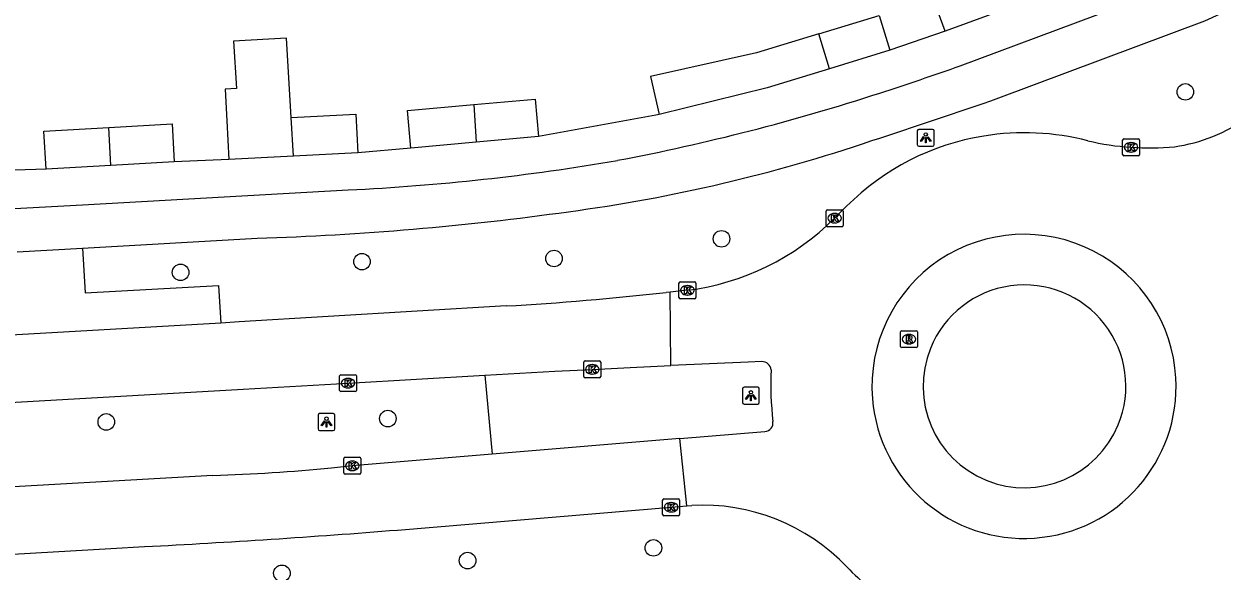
# Model space of a CAD drawing. Extents: x 158461 to 159795, y 387220 to 388672.
# Drawn here: x 159106.7 to 159177.5, y 387731.5 to 387763.8 of the extents above; entities that cross this region are included whole.
import ezdxf

# ---------------------------------------------------------------- set-up
doc = ezdxf.new("R2010")
doc.units = 0
for name, color, linetype in [('IMGEO_Berm_groen', 7, 'Continuous'), ('IMGEO_Boom', 7, 'Continuous'), ('IMGEO_Fietspad_open', 7, 'Continuous'), ('IMGEO_Kolk', 7, 'Continuous'), ('IMGEO_Lichtpunt', 7, 'Continuous'), ('IMGEO_Pand', 7, 'Continuous'), ('IMGEO_Rijbaan_lokaal_gesloten', 7, 'Continuous'), ('IMGEO_Rioolput', 7, 'Continuous'), ('IMGEO_Verkeerseiland_gesloten', 7, 'Continuous'), ('IMGEO_Voetpad_open', 7, 'Continuous')]:
    doc.layers.add(name, color=color, linetype=linetype)

msp = doc.modelspace()

# ---------------------------------------------------------------- linework, layer by layer
at = {"layer": 'IMGEO_Berm_groen'}
msp.add_lwpolyline([(159133.905, 387743.077), (159134.323, 387738.411)], dxfattribs=at)
at = {"layer": 'IMGEO_Boom'}
for centre in [(159175.31, 387759.833), (159147.891, 387751.145), (159126.635, 387749.794), (159137.989, 387749.98), (159115.913, 387749.161), (159128.167, 387740.516), (159111.52, 387740.318), (159143.864, 387732.869), (159132.88, 387732.119), (159121.904, 387731.368)]:
    msp.add_circle(centre, 0.489, dxfattribs=at)
at = {"layer": 'IMGEO_Fietspad_open'}
for points in [[(159161.994, 387761.373), (159172.299, 387765.223), (159173.235, 387765.593)], [(159164.287, 387759.472), (159176.462, 387764.04), (159177.377, 387764.452)], [(159100.132, 387752.603), (159106.1, 387752.941), (159110.108, 387753.164), (159125.829, 387754.041)], [(159110.121, 387750.601), (159120.438, 387751.184)], [(159106.262, 387750.383), (159110.121, 387750.601)]]:
    msp.add_lwpolyline(points, dxfattribs=at)
for centre, radius, start, end in [((159098.778, 387939.931), 189.418, 287.98265, 289.49577), ((159118.227, 387879.647), 126.074, 280.75219, 288.03371), ((159032.332, 388140.37), 403.107, 287.98187, 289.10764), ((159126.322, 387846.54), 94.622, 277.60508, 288.77586), ((159119.887, 387881.727), 127.825, 272.66417, 279.84711), ((159115.198, 387921.74), 170.637, 271.75981, 277.9658)]:
    msp.add_arc(centre, radius, start, end, dxfattribs=at)
at = {"layer": 'IMGEO_Kolk'}
for p, q in [((159171.602, 387756.13), (159171.602, 387756.982)), ((159171.677, 387757.056), (159172.529, 387757.056)), ((159172.09, 387756.836), (159172.115, 387756.836)), ((159172.603, 387756.982), (159172.603, 387756.13)), ((159172.529, 387756.056), (159171.677, 387756.056)), ((159172.113, 387756.276), (159172.088, 387756.276)), ((159154.074, 387751.937), (159154.074, 387752.789)), ((159154.149, 387752.863), (159155.001, 387752.863)), ((159154.562, 387752.643), (159154.587, 387752.643)), ((159155.075, 387752.789), (159155.075, 387751.937)), ((159155.001, 387751.863), (159154.149, 387751.863)), ((159154.585, 387752.083), (159154.56, 387752.083)), ((159145.375, 387747.673), (159145.375, 387748.525)), ((159145.45, 387748.599), (159146.302, 387748.599)), ((159145.863, 387748.379), (159145.888, 387748.379)), ((159146.376, 387748.525), (159146.376, 387747.673)), ((159146.302, 387747.599), (159145.45, 387747.599)), ((159145.886, 387747.819), (159145.861, 387747.819)), ((159139.747, 387742.999), (159139.747, 387743.851)), ((159139.822, 387743.925), (159140.674, 387743.925)), ((159140.748, 387743.851), (159140.748, 387742.999)), ((159125.389, 387743.109), (159126.241, 387743.109)), ((159140.258, 387743.145), (159140.233, 387743.145)), ((159140.235, 387743.705), (159140.26, 387743.705)), ((159125.314, 387742.183), (159125.314, 387743.035)), ((159125.802, 387742.889), (159125.827, 387742.889)), ((159126.315, 387743.035), (159126.315, 387742.183)), ((159140.674, 387742.925), (159139.822, 387742.925)), ((159126.241, 387742.109), (159125.389, 387742.109)), ((159125.825, 387742.329), (159125.8, 387742.329)), ((159125.562, 387737.298), (159125.562, 387738.15)), ((159125.637, 387738.224), (159126.489, 387738.224)), ((159126.563, 387738.15), (159126.563, 387737.298)), ((159126.073, 387737.444), (159126.048, 387737.444)), ((159126.05, 387738.004), (159126.075, 387738.004)), ((159126.489, 387737.224), (159125.637, 387737.224)), ((159144.41, 387734.846), (159144.41, 387735.698)), ((159144.485, 387735.772), (159145.337, 387735.772)), ((159144.898, 387735.552), (159144.923, 387735.552)), ((159145.411, 387735.698), (159145.411, 387734.846)), ((159145.337, 387734.772), (159144.485, 387734.772)), ((159144.921, 387734.992), (159144.896, 387734.992))]:
    msp.add_line(p, q, dxfattribs=at)
for points in [[(159171.602, 387756.13), (159171.602, 387756.982)], [(159171.677, 387757.056), (159172.529, 387757.056)], [(159171.923, 387756.756), (159172.046, 387756.756), (159172.046, 387756.605), (159172.176, 387756.756), (159172.34, 387756.756), (159172.194, 387756.605), (159172.347, 387756.356), (159172.195, 387756.356), (159172.11, 387756.52), (159172.046, 387756.453), (159172.046, 387756.356), (159171.923, 387756.356), (159171.923, 387756.756)], [(159172.603, 387756.982), (159172.603, 387756.13)], [(159172.529, 387756.056), (159171.677, 387756.056)], [(159154.074, 387751.937), (159154.074, 387752.789)], [(159154.149, 387752.863), (159155.001, 387752.863)], [(159154.395, 387752.563), (159154.518, 387752.563), (159154.518, 387752.412), (159154.648, 387752.563), (159154.812, 387752.563), (159154.666, 387752.412), (159154.819, 387752.163), (159154.667, 387752.163), (159154.582, 387752.327), (159154.518, 387752.26), (159154.518, 387752.163), (159154.395, 387752.163), (159154.395, 387752.563)], [(159155.075, 387752.789), (159155.075, 387751.937)], [(159155.001, 387751.863), (159154.149, 387751.863)], [(159145.375, 387747.673), (159145.375, 387748.525)], [(159145.45, 387748.599), (159146.302, 387748.599)], [(159145.696, 387748.299), (159145.819, 387748.299), (159145.819, 387748.148), (159145.949, 387748.299), (159146.113, 387748.299), (159145.967, 387748.148), (159146.12, 387747.899), (159145.968, 387747.899), (159145.883, 387748.063), (159145.819, 387747.996), (159145.819, 387747.899), (159145.696, 387747.899), (159145.696, 387748.299)], [(159146.376, 387748.525), (159146.376, 387747.673)], [(159146.302, 387747.599), (159145.45, 387747.599)], [(159139.747, 387742.999), (159139.747, 387743.851)], [(159139.822, 387743.925), (159140.674, 387743.925)], [(159140.748, 387743.851), (159140.748, 387742.999)], [(159125.389, 387743.109), (159126.241, 387743.109)], [(159140.068, 387743.625), (159140.191, 387743.625), (159140.191, 387743.474), (159140.321, 387743.625), (159140.485, 387743.625), (159140.339, 387743.474), (159140.492, 387743.225), (159140.34, 387743.225), (159140.255, 387743.389), (159140.191, 387743.322), (159140.191, 387743.225), (159140.068, 387743.225), (159140.068, 387743.625)], [(159125.314, 387742.183), (159125.314, 387743.035)], [(159125.635, 387742.809), (159125.758, 387742.809), (159125.758, 387742.658), (159125.888, 387742.809), (159126.052, 387742.809), (159125.906, 387742.658), (159126.059, 387742.409), (159125.907, 387742.409), (159125.822, 387742.573), (159125.758, 387742.506), (159125.758, 387742.409), (159125.635, 387742.409), (159125.635, 387742.809)], [(159126.315, 387743.035), (159126.315, 387742.183)], [(159140.674, 387742.925), (159139.822, 387742.925)], [(159126.241, 387742.109), (159125.389, 387742.109)], [(159125.562, 387737.298), (159125.562, 387738.15)], [(159125.637, 387738.224), (159126.489, 387738.224)], [(159126.563, 387738.15), (159126.563, 387737.298)], [(159125.883, 387737.924), (159126.006, 387737.924), (159126.006, 387737.773), (159126.136, 387737.924), (159126.3, 387737.924), (159126.154, 387737.773), (159126.307, 387737.524), (159126.155, 387737.524), (159126.07, 387737.688), (159126.006, 387737.621), (159126.006, 387737.524), (159125.883, 387737.524), (159125.883, 387737.924)], [(159126.489, 387737.224), (159125.637, 387737.224)], [(159144.41, 387734.846), (159144.41, 387735.698)], [(159144.485, 387735.772), (159145.337, 387735.772)], [(159144.731, 387735.472), (159144.854, 387735.472), (159144.854, 387735.321), (159144.984, 387735.472), (159145.148, 387735.472), (159145.002, 387735.321), (159145.155, 387735.072), (159145.003, 387735.072), (159144.918, 387735.236), (159144.854, 387735.169), (159144.854, 387735.072), (159144.731, 387735.072), (159144.731, 387735.472)], [(159145.411, 387735.698), (159145.411, 387734.846)], [(159145.337, 387734.772), (159144.485, 387734.772)]]:
    msp.add_lwpolyline(points, dxfattribs=at)
for centre, start, end in [((159171.679, 387756.98), 91.55205, 178.44795), ((159171.679, 387756.98), 91.55205, 178.44795), ((159172.527, 387756.98), 1.55205, 88.44795), ((159172.527, 387756.98), 1.55205, 88.44795), ((159171.679, 387756.132), 181.55205, 268.44795), ((159171.679, 387756.132), 181.55205, 268.44795), ((159172.527, 387756.132), 271.55205, 358.44795), ((159172.527, 387756.132), 271.55205, 358.44795), ((159154.151, 387752.787), 91.55205, 178.44795), ((159154.151, 387752.787), 91.55205, 178.44795), ((159154.999, 387752.787), 1.55205, 88.44795), ((159154.999, 387752.787), 1.55205, 88.44795), ((159154.151, 387751.939), 181.55205, 268.44795), ((159154.151, 387751.939), 181.55205, 268.44795), ((159154.999, 387751.939), 271.55205, 358.44795), ((159154.999, 387751.939), 271.55205, 358.44795), ((159145.452, 387748.523), 91.55205, 178.44795), ((159145.452, 387748.523), 91.55205, 178.44795), ((159146.3, 387748.523), 1.55205, 88.44795), ((159146.3, 387748.523), 1.55205, 88.44795), ((159145.452, 387747.675), 181.55205, 268.44795), ((159145.452, 387747.675), 181.55205, 268.44795), ((159146.3, 387747.675), 271.55205, 358.44795), ((159146.3, 387747.675), 271.55205, 358.44795), ((159139.824, 387743.849), 91.55205, 178.44795), ((159139.824, 387743.849), 91.55205, 178.44795), ((159140.672, 387743.849), 1.55205, 88.44795), ((159140.672, 387743.849), 1.55205, 88.44795), ((159125.391, 387743.033), 91.55205, 178.44795), ((159125.391, 387743.033), 91.55205, 178.44795), ((159126.239, 387743.033), 1.55205, 88.44795), ((159126.239, 387743.033), 1.55205, 88.44795), ((159139.824, 387743.001), 181.55205, 268.44795), ((159139.824, 387743.001), 181.55205, 268.44795), ((159140.672, 387743.001), 271.55205, 358.44795), ((159140.672, 387743.001), 271.55205, 358.44795), ((159125.391, 387742.185), 181.55205, 268.44795), ((159125.391, 387742.185), 181.55205, 268.44795), ((159126.239, 387742.185), 271.55205, 358.44795), ((159126.239, 387742.185), 271.55205, 358.44795), ((159125.639, 387738.148), 91.55205, 178.44795), ((159125.639, 387738.148), 91.55205, 178.44795), ((159126.487, 387738.148), 1.55205, 88.44795), ((159126.487, 387738.148), 1.55205, 88.44795), ((159125.639, 387737.3), 181.55205, 268.44795), ((159125.639, 387737.3), 181.55205, 268.44795), ((159126.487, 387737.3), 271.55205, 358.44795), ((159126.487, 387737.3), 271.55205, 358.44795), ((159144.487, 387735.696), 91.55205, 178.44795), ((159144.487, 387735.696), 91.55205, 178.44795), ((159145.335, 387735.696), 1.55205, 88.44795), ((159145.335, 387735.696), 1.55205, 88.44795), ((159144.487, 387734.848), 181.55205, 268.44795), ((159144.487, 387734.848), 181.55205, 268.44795), ((159145.335, 387734.848), 271.55205, 358.44795), ((159145.335, 387734.848), 271.55205, 358.44795)]:
    msp.add_arc(centre, 0.0765, start, end, dxfattribs=at)
for centre, major_axis, ratio, start_param, end_param in [((159172.089, 387756.556), (-0.387, 0.002), 0.722429, 4.712389, 7.853982), ((159172.114, 387756.556), (-0.39, 0.002), 0.717154, 1.570796, 4.712389), ((159154.561, 387752.363), (-0.387, 0.002), 0.722429, 4.712389, 7.853982), ((159154.586, 387752.363), (-0.39, 0.002), 0.717154, 1.570796, 4.712389), ((159145.862, 387748.099), (-0.387, 0.002), 0.722429, 4.712389, 7.853982), ((159145.887, 387748.099), (-0.39, 0.002), 0.717154, 1.570796, 4.712389), ((159140.234, 387743.425), (-0.387, 0.002), 0.722429, 4.712389, 7.853982), ((159140.259, 387743.425), (-0.39, 0.002), 0.717154, 1.570796, 4.712389), ((159125.801, 387742.609), (-0.387, 0.002), 0.722429, 4.712389, 7.853982), ((159125.826, 387742.609), (-0.39, 0.002), 0.717154, 1.570796, 4.712389), ((159126.049, 387737.724), (-0.387, 0.002), 0.722429, 4.712389, 7.853982), ((159126.074, 387737.724), (-0.39, 0.002), 0.717154, 1.570796, 4.712389), ((159144.897, 387735.272), (-0.387, 0.002), 0.722429, 4.712389, 7.853982), ((159144.922, 387735.272), (-0.39, 0.002), 0.717154, 1.570796, 4.712389)]:
    msp.add_ellipse(centre, major_axis=major_axis, ratio=ratio, start_param=start_param, end_param=end_param, dxfattribs=at)
at = {"layer": 'IMGEO_Lichtpunt'}
for p, q in [((159159.465, 387757.522), (159159.465, 387756.715)), ((159159.465, 387757.522), (159159.465, 387756.715)), ((159160.367, 387757.617), (159159.559, 387757.617)), ((159160.367, 387757.617), (159159.559, 387757.617)), ((159160.461, 387756.715), (159160.461, 387757.522)), ((159160.461, 387756.715), (159160.461, 387757.522)), ((159159.559, 387756.621), (159160.367, 387756.621)), ((159159.559, 387756.621), (159160.367, 387756.621)), ((159149.126, 387742.274), (159149.126, 387741.467)), ((159149.126, 387742.274), (159149.126, 387741.467)), ((159150.028, 387742.369), (159149.22, 387742.369)), ((159150.028, 387742.369), (159149.22, 387742.369)), ((159150.122, 387741.467), (159150.122, 387742.274)), ((159150.122, 387741.467), (159150.122, 387742.274)), ((159149.22, 387741.373), (159150.028, 387741.373)), ((159149.22, 387741.373), (159150.028, 387741.373)), ((159124.04, 387740.712), (159124.04, 387739.905)), ((159124.04, 387740.712), (159124.04, 387739.905)), ((159124.942, 387740.807), (159124.134, 387740.807)), ((159124.942, 387740.807), (159124.134, 387740.807)), ((159125.036, 387739.905), (159125.036, 387740.712)), ((159125.036, 387739.905), (159125.036, 387740.712)), ((159124.134, 387739.811), (159124.942, 387739.811)), ((159124.134, 387739.811), (159124.942, 387739.811))]:
    msp.add_line(p, q, dxfattribs=at)
for points in [[(159159.839, 387757.186), (159159.878, 387757.158), (159159.69, 387756.896), (159159.652, 387756.923), (159159.839, 387757.186)], [(159159.941, 387757.138), (159159.988, 387757.138), (159159.988, 387756.816), (159159.941, 387756.816), (159159.941, 387757.138)], [(159160.051, 387757.158), (159160.089, 387757.185), (159160.276, 387756.923), (159160.237, 387756.895), (159160.051, 387757.158)], [(159149.5, 387741.938), (159149.539, 387741.91), (159149.351, 387741.648), (159149.313, 387741.675), (159149.5, 387741.938)], [(159149.602, 387741.89), (159149.649, 387741.89), (159149.649, 387741.568), (159149.602, 387741.568), (159149.602, 387741.89)], [(159149.712, 387741.91), (159149.75, 387741.937), (159149.937, 387741.675), (159149.898, 387741.647), (159149.712, 387741.91)], [(159124.414, 387740.376), (159124.453, 387740.348), (159124.265, 387740.086), (159124.227, 387740.113), (159124.414, 387740.376)], [(159124.516, 387740.328), (159124.563, 387740.328), (159124.563, 387740.006), (159124.516, 387740.006), (159124.516, 387740.328)], [(159124.626, 387740.348), (159124.664, 387740.375), (159124.851, 387740.113), (159124.812, 387740.085), (159124.626, 387740.348)]]:
    msp.add_lwpolyline(points, dxfattribs=at)
for centre in [(159159.964, 387757.32), (159149.625, 387742.072), (159124.539, 387740.51)]:
    msp.add_circle(centre, 0.0994, dxfattribs=at)
for centre, start, end in [((159159.559, 387757.522), 90, 180), ((159159.559, 387757.522), 90, 180), ((159160.367, 387757.522), 0, 90), ((159160.367, 387757.522), 0, 90), ((159159.559, 387756.715), 180, 270), ((159159.559, 387756.715), 180, 270), ((159160.367, 387756.715), 270, 0), ((159160.367, 387756.715), 270, 360), ((159149.22, 387742.274), 90, 180), ((159149.22, 387742.274), 90, 180), ((159150.028, 387742.274), 0, 90), ((159150.028, 387742.274), 0, 90), ((159149.22, 387741.467), 180, 270), ((159149.22, 387741.467), 180, 270), ((159150.028, 387741.467), 270, 0), ((159150.028, 387741.467), 270, 360), ((159124.134, 387740.712), 90, 180), ((159124.134, 387740.712), 90, 180), ((159124.942, 387740.712), 0, 90), ((159124.942, 387740.712), 0, 90), ((159124.134, 387739.905), 180, 270), ((159124.134, 387739.905), 180, 270), ((159124.942, 387739.905), 270, 0), ((159124.942, 387739.905), 270, 360)]:
    msp.add_arc(centre, 0.0946, start, end, dxfattribs=at)
at = {"layer": 'IMGEO_Pand'}
for points in [[(159161.121, 387763.414), (159160.335, 387765.532), (159164.04, 387766.908)], [(159153.643, 387763.267), (159157.216, 387764.357), (159157.845, 387762.295)], [(159164.832, 387764.792), (159161.121, 387763.414)], [(159122.453, 387758.323), (159122.17, 387763.016), (159119.049, 387762.828), (159119.217, 387760.04), (159118.558, 387760), (159118.655, 387758.125), (159118.774, 387755.832)], [(159153.643, 387763.267), (159149.954, 387762.142), (159143.688, 387760.738), (159144.207, 387758.488)], [(159154.269, 387761.204), (159153.643, 387763.267)], [(159157.845, 387762.295), (159154.269, 387761.204)], [(159154.269, 387761.204), (159150.583, 387760.08), (159144.207, 387758.488)], [(159133.248, 387759.083), (159136.865, 387759.412), (159137.066, 387757.197)], [(159129.524, 387756.51), (159129.323, 387758.725), (159133.248, 387759.083)], [(159133.248, 387759.083), (159133.38, 387756.861)], [(159122.453, 387758.323), (159126.274, 387758.522), (159126.394, 387756.229)], [(159122.591, 387756.031), (159122.453, 387758.323)], [(159107.959, 387755.26), (159107.831, 387757.514), (159111.662, 387757.731)], [(159111.662, 387757.731), (159115.412, 387757.944), (159115.54, 387755.69)], [(159111.799, 387755.478), (159111.662, 387757.731)], [(159133.38, 387756.861), (159129.524, 387756.51)], [(159137.066, 387757.197), (159133.38, 387756.861)], [(159122.591, 387756.031), (159118.774, 387755.832)], [(159126.394, 387756.229), (159122.591, 387756.031)], [(159111.799, 387755.478), (159107.959, 387755.26)], [(159115.54, 387755.69), (159111.799, 387755.478)]]:
    msp.add_lwpolyline(points, dxfattribs=at)
at = {"layer": 'IMGEO_Rijbaan_lokaal_gesloten'}
for points in [[(159155.287, 387753.073), (159154.575, 387752.363)], [(159145.876, 387748.099), (159144.846, 387747.995)], [(159144.846, 387747.995), (159144.618, 387747.972)], [(159144.893, 387743.645), (159144.846, 387747.995)], [(159135.155, 387747.173), (159119.379, 387746.229), (159118.285, 387746.166)], [(159118.285, 387746.166), (159096.56, 387744.913)], [(159150.275, 387743.891), (159149.468, 387743.854), (159144.893, 387743.645)], [(159133.905, 387743.077), (159138.033, 387743.316), (159140.248, 387743.425), (159142.486, 387743.535), (159144.893, 387743.645)], [(159081.052, 387740.039), (159086.074, 387740.295), (159101.318, 387741.201), (159119.603, 387742.245), (159125.815, 387742.609), (159133.905, 387743.077)], [(159145.434, 387739.335), (159150.46, 387739.753)], [(159145.434, 387739.335), (159134.323, 387738.411)], [(159145.84, 387735.357), (159145.434, 387739.335)], [(159134.323, 387738.411), (159126.063, 387737.724), (159124.842, 387737.593)], [(159117.824, 387737.147), (159102.57, 387736.28), (159083.315, 387735.202), (159081.341, 387735.099)], [(159128.737, 387733.925), (159144.911, 387735.272), (159145.84, 387735.357)], [(159145.84, 387735.357), (159146.132, 387735.384)], [(159097.802, 387732.031), (159111.784, 387732.831), (159113.785, 387732.943)]]:
    msp.add_lwpolyline(points, dxfattribs=at)
for centre, radius, start, end in [((159173.217, 387766.521), 10.038, 278.30376, 305.26723), ((159165.811, 387742.268), 15.147, 75.71564, 99.13932), ((159165.728, 387742.661), 14.745, 99.06333, 135.07859), ((159173.184, 387772.201), 15.683, 256.59451, 275.42677), ((159143.968, 387762.997), 15.019, 277.29777, 314.92776), ((159165.773, 387742.421), 8.99, 62.79202, 184.72559), ((159165.771, 387742.419), 8.993, 3.25376, 62.78806), ((159125.034, 387923.477), 176.594, 273.28549, 276.36705), ((159150.256, 387743.324), 0.567, 7.27681, 88.12341), ((159170.298, 387742.576), 19.496, 177.58848, 186.57597), ((159165.773, 387742.419), 8.99, 184.71425, 3.25264), ((159150.413, 387740.272), 0.522, 275.14049, 7.77714), ((159113.096, 387866.977), 129.916, 272.08545, 275.18716), ((159146.75, 387723.564), 11.836, 43.65757, 92.99161), ((159084.671, 388290.551), 558.368, 272.9888, 274.52642), ((159163.604, 387739.566), 11.405, 223.36585, 241.13805)]:
    msp.add_arc(centre, radius, start, end, dxfattribs=at)
at = {"layer": 'IMGEO_Rioolput'}
for p, q in [((159158.471, 387744.784), (159158.471, 387745.636)), ((159158.546, 387745.71), (159159.398, 387745.71)), ((159158.959, 387745.49), (159158.984, 387745.49)), ((159159.472, 387745.636), (159159.472, 387744.784)), ((159159.398, 387744.71), (159158.546, 387744.71)), ((159158.982, 387744.93), (159158.957, 387744.93))]:
    msp.add_line(p, q, dxfattribs=at)
for points in [[(159158.471, 387744.784), (159158.471, 387745.636)], [(159158.546, 387745.71), (159159.398, 387745.71)], [(159159.06, 387745.408), (159158.808, 387745.41), (159158.808, 387745.01)], [(159158.986, 387745.329), (159158.932, 387745.329), (159158.932, 387745.248)], [(159158.932, 387745.248), (159158.984, 387745.248)], [(159159.472, 387745.636), (159159.472, 387744.784)], [(159159.398, 387744.71), (159158.546, 387744.71)], [(159158.808, 387745.01), (159158.932, 387745.01), (159158.932, 387745.172), (159158.943, 387745.172)], [(159158.99, 387745.143), (159159.061, 387745.01), (159159.201, 387745.01), (159159.136, 387745.136)]]:
    msp.add_lwpolyline(points, dxfattribs=at)
for centre, radius, start, end in [((159158.548, 387745.634), 0.0765, 91.55205, 178.44795), ((159158.548, 387745.634), 0.0765, 91.55205, 178.44795), ((159158.968, 387745.437), 0.19, 274.7715, 282.96867), ((159158.992, 387745.233), 0.0964, 77.00612, 93.18647), ((159159.006, 387745.29), 0.0378, 276.66336, 79.67722), ((159159.059, 387745.298), 0.109, 350.36119, 89.41601), ((159159.057, 387745.298), 0.112, 277.58423, 350.98172), ((159159.396, 387745.634), 0.0765, 1.55205, 88.44795), ((159159.396, 387745.634), 0.0765, 1.55205, 88.44795), ((159158.548, 387744.786), 0.0765, 181.55205, 268.44795), ((159158.548, 387744.786), 0.0765, 181.55205, 268.44795), ((159158.942, 387745.119), 0.0533, 26.02933, 88.69889), ((159159.041, 387745.083), 0.108, 29.51342, 73.79051), ((159159.396, 387744.786), 0.0765, 271.55205, 358.44795), ((159159.396, 387744.786), 0.0765, 271.55205, 358.44795)]:
    msp.add_arc(centre, radius, start, end, dxfattribs=at)
for centre, major_axis, ratio, start_param, end_param in [((159158.958, 387745.21), (-0.387, 0.002), 0.722429, 4.712389, 7.853982), ((159158.983, 387745.21), (-0.39, 0.002), 0.717154, 1.570796, 4.712389)]:
    msp.add_ellipse(centre, major_axis=major_axis, ratio=ratio, start_param=start_param, end_param=end_param, dxfattribs=at)
at = {"layer": 'IMGEO_Verkeerseiland_gesloten'}
for centre, start, end in [((159165.801, 387742.428), 337.62679, 158.07266), ((159165.798, 387742.419), 157.9787, 337.72074)]:
    msp.add_arc(centre, 5.993, start, end, dxfattribs=at)
at = {"layer": 'IMGEO_Voetpad_open'}
for points in [[(159161.121, 387763.414), (159157.845, 387762.295)], [(159144.207, 387758.488), (159144.017, 387758.45), (159137.066, 387757.197)], [(159118.774, 387755.832), (159115.54, 387755.69)], [(159129.524, 387756.51), (159126.394, 387756.229)], [(159107.959, 387755.26), (159104.848, 387755.163)], [(159110.121, 387750.601), (159110.266, 387747.95), (159118.152, 387748.385), (159118.285, 387746.166)]]:
    msp.add_lwpolyline(points, dxfattribs=at)

doc.saveas('drawing.dxf')
